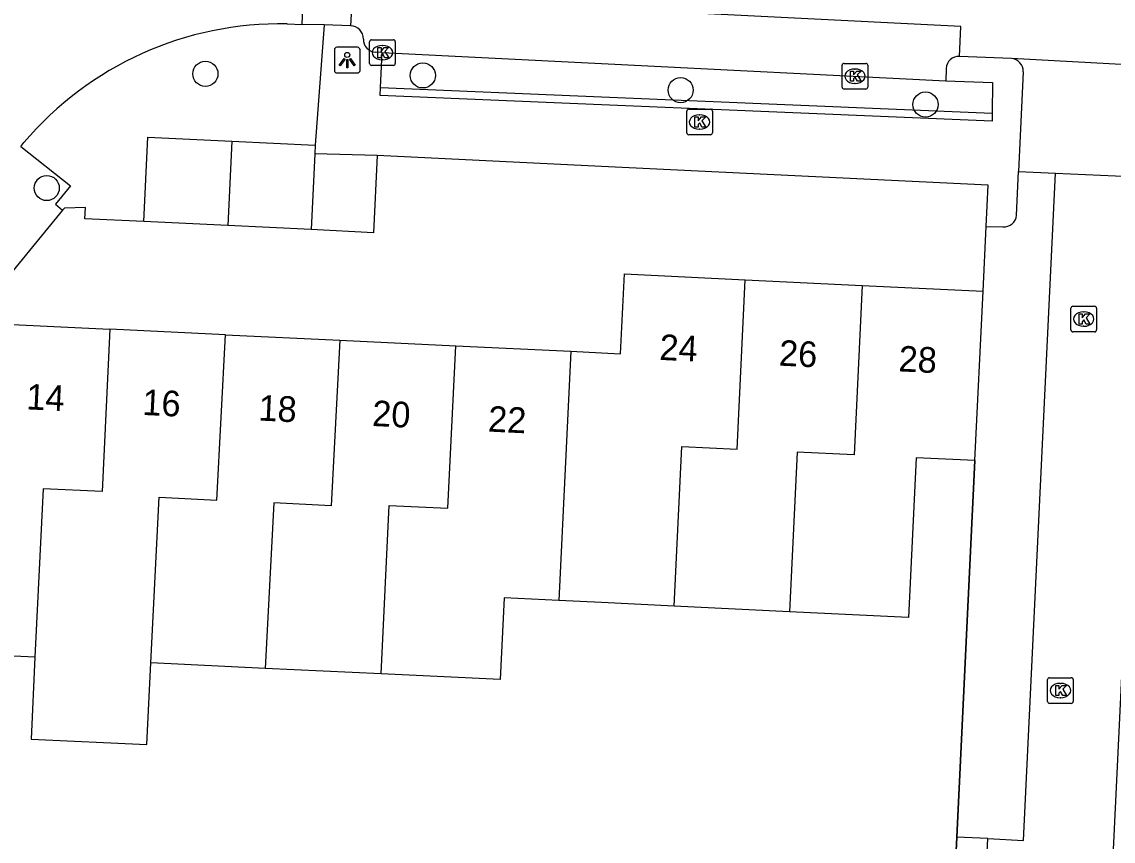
# Model space of a CAD drawing. Extents: x 162990 to 165007, y 383433 to 384336.
# Drawn here: x 164477.39 to 164519.96, y 383569.48 to 383601.43 of the extents above; entities that cross this region are included whole.
import ezdxf

# ---------------------------------------------------------------- set-up
doc = ezdxf.new("R2010")
doc.units = 0
for name, color, linetype in [('IMGEO_Boom', 7, 'Continuous'), ('IMGEO_Kolk', 7, 'Continuous'), ('IMGEO_Lichtpunt', 7, 'Continuous'), ('IMGEO_Muur', 7, 'Continuous'), ('IMGEO_Pand', 7, 'Continuous'), ('IMGEO_Pand_nummerreeks', 7, 'Continuous'), ('IMGEO_Parkeervlak_open', 7, 'Continuous'), ('IMGEO_Rijbaan_lokaal_open', 7, 'Continuous'), ('IMGEO_Voetpad_open', 7, 'Continuous')]:
    doc.layers.add(name, color=color, linetype=linetype)

msp = doc.modelspace()

# ---------------------------------------------------------------- linework, layer by layer
at = {"layer": 'IMGEO_Boom'}
for centre in [(164484.548, 383599.404), (164493.032, 383599.341), (164503.088, 383598.769), (164512.641, 383598.207), (164478.358, 383594.95)]:
    msp.add_circle(centre, 0.489, dxfattribs=at)
at = {"layer": 'IMGEO_Kolk'}
for p, q in [((164490.955, 383599.806), (164490.955, 383600.658)), ((164491.03, 383600.732), (164491.882, 383600.732)), ((164491.443, 383600.512), (164491.468, 383600.512)), ((164491.956, 383600.658), (164491.956, 383599.806)), ((164491.882, 383599.732), (164491.03, 383599.732)), ((164491.466, 383599.952), (164491.441, 383599.952)), ((164509.39, 383598.886), (164509.39, 383599.738)), ((164509.465, 383599.812), (164510.317, 383599.812)), ((164509.878, 383599.592), (164509.903, 383599.592)), ((164510.391, 383599.738), (164510.391, 383598.886)), ((164510.317, 383598.812), (164509.465, 383598.812)), ((164509.901, 383599.032), (164509.876, 383599.032)), ((164503.328, 383597.102), (164503.328, 383597.954)), ((164503.403, 383598.028), (164504.255, 383598.028)), ((164504.329, 383597.954), (164504.329, 383597.102)), ((164503.816, 383597.808), (164503.841, 383597.808)), ((164504.255, 383597.028), (164503.403, 383597.028)), ((164503.839, 383597.248), (164503.814, 383597.248)), ((164518.313, 383589.415), (164518.313, 383590.267)), ((164518.388, 383590.341), (164519.24, 383590.341)), ((164519.314, 383590.267), (164519.314, 383589.415)), ((164518.801, 383590.121), (164518.826, 383590.121)), ((164518.824, 383589.561), (164518.799, 383589.561)), ((164519.24, 383589.341), (164518.388, 383589.341)), ((164517.404, 383574.929), (164517.404, 383575.781)), ((164517.479, 383575.855), (164518.331, 383575.855)), ((164518.405, 383575.781), (164518.405, 383574.929)), ((164517.892, 383575.635), (164517.917, 383575.635)), ((164517.915, 383575.075), (164517.89, 383575.075)), ((164518.331, 383574.855), (164517.479, 383574.855))]:
    msp.add_line(p, q, dxfattribs=at)
for points in [[(164490.955, 383599.806), (164490.955, 383600.658)], [(164491.03, 383600.732), (164491.882, 383600.732)], [(164491.276, 383600.432), (164491.399, 383600.432), (164491.399, 383600.281), (164491.529, 383600.432), (164491.693, 383600.432), (164491.547, 383600.281), (164491.7, 383600.032), (164491.548, 383600.032), (164491.463, 383600.196), (164491.399, 383600.129), (164491.399, 383600.032), (164491.276, 383600.032), (164491.276, 383600.432)], [(164491.956, 383600.658), (164491.956, 383599.806)], [(164491.882, 383599.732), (164491.03, 383599.732)], [(164509.39, 383598.886), (164509.39, 383599.738)], [(164509.465, 383599.812), (164510.317, 383599.812)], [(164510.391, 383599.738), (164510.391, 383598.886)], [(164509.711, 383599.512), (164509.834, 383599.512), (164509.834, 383599.361), (164509.964, 383599.512), (164510.128, 383599.512), (164509.982, 383599.361), (164510.135, 383599.112), (164509.983, 383599.112), (164509.898, 383599.276), (164509.834, 383599.209), (164509.834, 383599.112), (164509.711, 383599.112), (164509.711, 383599.512)], [(164510.317, 383598.812), (164509.465, 383598.812)], [(164503.328, 383597.102), (164503.328, 383597.954)], [(164503.403, 383598.028), (164504.255, 383598.028)], [(164504.329, 383597.954), (164504.329, 383597.102)], [(164503.649, 383597.728), (164503.772, 383597.728), (164503.772, 383597.577), (164503.902, 383597.728), (164504.066, 383597.728), (164503.92, 383597.577), (164504.073, 383597.328), (164503.921, 383597.328), (164503.836, 383597.492), (164503.772, 383597.425), (164503.772, 383597.328), (164503.649, 383597.328), (164503.649, 383597.728)], [(164504.255, 383597.028), (164503.403, 383597.028)], [(164518.313, 383589.415), (164518.313, 383590.267)], [(164518.388, 383590.341), (164519.24, 383590.341)], [(164519.314, 383590.267), (164519.314, 383589.415)], [(164518.634, 383590.041), (164518.757, 383590.041), (164518.757, 383589.89), (164518.887, 383590.041), (164519.051, 383590.041), (164518.905, 383589.89), (164519.058, 383589.641), (164518.906, 383589.641), (164518.821, 383589.805), (164518.757, 383589.738), (164518.757, 383589.641), (164518.634, 383589.641), (164518.634, 383590.041)], [(164519.24, 383589.341), (164518.388, 383589.341)], [(164517.404, 383574.929), (164517.404, 383575.781)], [(164517.479, 383575.855), (164518.331, 383575.855)], [(164518.405, 383575.781), (164518.405, 383574.929)], [(164517.725, 383575.555), (164517.848, 383575.555), (164517.848, 383575.404), (164517.978, 383575.555), (164518.142, 383575.555), (164517.996, 383575.404), (164518.149, 383575.155), (164517.997, 383575.155), (164517.912, 383575.319), (164517.848, 383575.252), (164517.848, 383575.155), (164517.725, 383575.155), (164517.725, 383575.555)], [(164518.331, 383574.855), (164517.479, 383574.855)]]:
    msp.add_lwpolyline(points, dxfattribs=at)
for centre, start, end in [((164491.032, 383600.656), 91.552, 178.448), ((164491.032, 383600.656), 91.552, 178.448), ((164491.88, 383600.656), 1.552, 88.448), ((164491.88, 383600.656), 1.552, 88.448), ((164491.032, 383599.808), 181.552, 268.448), ((164491.032, 383599.808), 181.552, 268.448), ((164491.88, 383599.808), 271.552, 358.448), ((164491.88, 383599.808), 271.552, 358.448), ((164509.467, 383599.736), 91.552, 178.448), ((164509.467, 383599.736), 91.552, 178.448), ((164510.315, 383599.736), 1.552, 88.448), ((164510.315, 383599.736), 1.552, 88.448), ((164509.467, 383598.888), 181.552, 268.448), ((164509.467, 383598.888), 181.552, 268.448), ((164510.315, 383598.888), 271.552, 358.448), ((164510.315, 383598.888), 271.552, 358.448), ((164503.405, 383597.952), 91.552, 178.448), ((164503.405, 383597.952), 91.552, 178.448), ((164504.253, 383597.952), 1.552, 88.448), ((164504.253, 383597.952), 1.552, 88.448), ((164503.405, 383597.104), 181.552, 268.448), ((164503.405, 383597.104), 181.552, 268.448), ((164504.253, 383597.104), 271.552, 358.448), ((164504.253, 383597.104), 271.552, 358.448), ((164518.39, 383590.265), 91.552, 178.448), ((164518.39, 383590.265), 91.552, 178.448), ((164519.238, 383590.265), 1.552, 88.448), ((164519.238, 383590.265), 1.552, 88.448), ((164518.39, 383589.417), 181.552, 268.448), ((164518.39, 383589.417), 181.552, 268.448), ((164519.238, 383589.417), 271.552, 358.448), ((164519.238, 383589.417), 271.552, 358.448), ((164517.481, 383575.779), 91.552, 178.448), ((164517.481, 383575.779), 91.552, 178.448), ((164518.329, 383575.779), 1.552, 88.448), ((164518.329, 383575.779), 1.552, 88.448), ((164517.481, 383574.931), 181.552, 268.448), ((164517.481, 383574.931), 181.552, 268.448), ((164518.329, 383574.931), 271.552, 358.448), ((164518.329, 383574.931), 271.552, 358.448)]:
    msp.add_arc(centre, 0.0765, start, end, dxfattribs=at)
for centre, major_axis, ratio, start_param, end_param in [((164491.442, 383600.232), (-0.387, 0.002), 0.722429, 4.712389, 7.853982), ((164491.467, 383600.232), (-0.39, 0.002), 0.717154, 1.570796, 4.712389), ((164509.877, 383599.312), (-0.387, 0.002), 0.722429, 4.712389, 7.853982), ((164509.902, 383599.312), (-0.39, 0.002), 0.717154, 1.570796, 4.712389), ((164503.815, 383597.528), (-0.387, 0.002), 0.722429, 4.712389, 7.853982), ((164503.84, 383597.528), (-0.39, 0.002), 0.717154, 1.570796, 4.712389), ((164518.8, 383589.841), (-0.387, 0.002), 0.722429, 4.712389, 7.853982), ((164518.825, 383589.841), (-0.39, 0.002), 0.717154, 1.570796, 4.712389), ((164517.891, 383575.355), (-0.387, 0.002), 0.722429, 4.712389, 7.853982), ((164517.916, 383575.355), (-0.39, 0.002), 0.717154, 1.570796, 4.712389)]:
    msp.add_ellipse(centre, major_axis=major_axis, ratio=ratio, start_param=start_param, end_param=end_param, dxfattribs=at)
at = {"layer": 'IMGEO_Lichtpunt'}
for p, q in [((164490.486, 383600.439), (164489.678, 383600.439)), ((164490.486, 383600.439), (164489.678, 383600.439)), ((164489.584, 383600.344), (164489.584, 383599.537)), ((164489.584, 383600.344), (164489.584, 383599.537)), ((164490.58, 383599.537), (164490.58, 383600.344)), ((164490.58, 383599.537), (164490.58, 383600.344)), ((164489.678, 383599.443), (164490.486, 383599.443)), ((164489.678, 383599.443), (164490.486, 383599.443))]:
    msp.add_line(p, q, dxfattribs=at)
for points in [[(164489.958, 383600.008), (164489.997, 383599.98), (164489.809, 383599.718), (164489.771, 383599.745), (164489.958, 383600.008)], [(164490.17, 383599.98), (164490.208, 383600.007), (164490.395, 383599.745), (164490.356, 383599.717), (164490.17, 383599.98)], [(164490.06, 383599.96), (164490.107, 383599.96), (164490.107, 383599.638), (164490.06, 383599.638), (164490.06, 383599.96)]]:
    msp.add_lwpolyline(points, dxfattribs=at)
msp.add_circle((164490.083, 383600.142), 0.0994, dxfattribs=at)
for centre, start, end in [((164489.678, 383600.344), 90, 180), ((164489.678, 383600.344), 90, 180), ((164490.486, 383600.344), 0, 90), ((164490.486, 383600.344), 0, 90), ((164489.678, 383599.537), 180, 270), ((164489.678, 383599.537), 180, 270), ((164490.486, 383599.537), 270, 0), ((164490.486, 383599.537), 270, 360)]:
    msp.add_arc(centre, 0.0946, start, end, dxfattribs=at)
at = {"layer": 'IMGEO_Muur'}
for points in [[(164515.241, 383597.869), (164515.238, 383597.558), (164500, 383598.196), (164491.369, 383598.557), (164491.383, 383598.869)], [(164491.383, 383598.869), (164500, 383598.508), (164515.241, 383597.869)], [(164514.57, 383584.319), (164513.864, 383569.637)], [(164513.864, 383569.637), (164513.774, 383567.776)]]:
    msp.add_lwpolyline(points, dxfattribs=at)
at = {"layer": 'IMGEO_Pand'}
for points in [[(164482.151, 383593.652), (164482.308, 383596.935), (164485.579, 383596.778)], [(164485.579, 383596.778), (164485.419, 383593.495)], [(164485.579, 383596.778), (164488.835, 383596.621)], [(164488.835, 383596.621), (164488.819, 383596.29)], [(164488.819, 383596.29), (164488.677, 383593.338)], [(164485.419, 383593.495), (164482.151, 383593.652)], [(164488.677, 383593.338), (164485.419, 383593.495)], [(164498.809, 383588.583), (164500, 383588.526), (164500.748, 383588.49), (164500.898, 383591.6), (164505.611, 383591.374)], [(164502.838, 383578.645), (164503.138, 383584.869), (164505.296, 383584.765), (164505.611, 383591.374)], [(164505.611, 383591.374), (164510.173, 383591.154)], [(164510.173, 383591.154), (164509.858, 383584.546), (164507.635, 383584.653), (164507.335, 383578.428)], [(164510.173, 383591.154), (164514.887, 383590.928)], [(164514.57, 383584.319), (164514.887, 383590.928)], [(164477.9, 383576.651), (164473.25, 383576.875), (164473.566, 383583.445), (164473.597, 383583.444), (164473.776, 383587.178), (164476.048, 383587.068), (164476.173, 383589.671), (164480.822, 383589.448)], [(164480.822, 383589.448), (164480.517, 383583.112), (164478.215, 383583.222), (164477.9, 383576.651)], [(164485.328, 383589.231), (164480.822, 383589.448)], [(164482.416, 383576.434), (164482.75, 383582.891), (164484.994, 383582.775), (164485.328, 383589.231)], [(164485.328, 383589.231), (164489.793, 383589.016)], [(164489.793, 383589.016), (164489.459, 383582.56), (164487.215, 383582.676), (164486.881, 383576.22)], [(164489.793, 383589.016), (164494.312, 383588.799)], [(164491.399, 383576.003), (164491.714, 383582.574), (164494.007, 383582.464), (164494.312, 383588.799)], [(164494.312, 383588.799), (164498.809, 383588.583)], [(164498.809, 383588.583), (164498.341, 383578.864)], [(164514.57, 383584.319), (164512.278, 383584.429), (164511.979, 383578.205), (164507.335, 383578.428)], [(164498.341, 383578.864), (164496.205, 383578.968), (164496.052, 383575.779), (164491.399, 383576.003)], [(164502.838, 383578.645), (164500, 383578.784), (164498.341, 383578.864)], [(164507.335, 383578.428), (164502.838, 383578.645)], [(164477.9, 383576.651), (164477.747, 383573.463), (164482.263, 383573.246), (164482.416, 383576.434)], [(164486.881, 383576.22), (164482.416, 383576.434)], [(164491.399, 383576.003), (164486.881, 383576.22)]]:
    msp.add_lwpolyline(points, dxfattribs=at)
at = {"layer": 'IMGEO_Parkeervlak_open'}
msp.add_lwpolyline([(164491.441, 383600.234), (164500, 383599.805), (164513.435, 383599.131)], dxfattribs=at)
at = {"layer": 'IMGEO_Rijbaan_lokaal_open'}
for points in [[(164488.321, 383601.334), (164488.513, 383606.382)], [(164513.965, 383600.086), (164514.02, 383601.256), (164500, 383601.957), (164490.269, 383602.444), (164490.214, 383601.282)], [(164487.732, 383601.35), (164488.321, 383601.334)], [(164489.179, 383601.31), (164488.321, 383601.334)], [(164490.214, 383601.282), (164489.179, 383601.31)], [(164515.991, 383600.008), (164513.965, 383600.086)], [(164522.898, 383599.619), (164515.991, 383600.008)], [(164477.342, 383596.57), (164477.471, 383596.722)], [(164521.228, 383595.378), (164519.5, 383559.415), (164514.596, 383559.651), (164515.073, 383569.579)], [(164515.073, 383569.579), (164516.461, 383569.512), (164517.713, 383595.532)], [(164517.713, 383595.532), (164521.228, 383595.378)]]:
    msp.add_lwpolyline(points, dxfattribs=at)
msp.add_arc((164487.462, 383588.259), 13.094, 88.8193, 139.7341, dxfattribs=at)
at = {"layer": 'IMGEO_Voetpad_open'}
for points in [[(164489.179, 383601.31), (164488.835, 383596.621)], [(164491.441, 383600.234), (164491.181, 383600.246)], [(164491.383, 383598.869), (164491.441, 383600.234)], [(164513.443, 383599.614), (164513.435, 383599.131)], [(164516.452, 383599.482), (164516.273, 383595.595)], [(164513.435, 383599.131), (164515.25, 383599.068), (164515.241, 383597.869)], [(164477.342, 383596.57), (164479.281, 383595.037), (164478.697, 383594.319), (164478.977, 383594.082)], [(164491.245, 383596.217), (164491.106, 383593.199), (164488.677, 383593.338)], [(164491.245, 383596.217), (164488.819, 383596.29)], [(164515.008, 383593.45), (164515.085, 383595.058), (164500, 383595.791), (164491.245, 383596.217)], [(164516.194, 383593.888), (164516.273, 383595.595)], [(164516.273, 383595.595), (164517.713, 383595.532)], [(164478.977, 383594.082), (164464.304, 383576.181), (164464.076, 383570.892)], [(164482.151, 383593.652), (164479.846, 383593.756), (164479.866, 383594.186), (164479.046, 383594.167), (164478.977, 383594.082)], [(164514.887, 383590.928), (164515.008, 383593.45)], [(164515.008, 383593.45), (164515.66, 383593.436)], [(164513.864, 383569.637), (164514.57, 383584.319)], [(164513.774, 383567.776), (164513.864, 383569.637)], [(164515.073, 383569.579), (164513.864, 383569.637)]]:
    msp.add_lwpolyline(points, dxfattribs=at)
for centre, radius, start, end in [((164490.192, 383600.765), 0.518, 359.6937, 87.6), ((164491.222, 383600.756), 0.512, 179.3717, 265.4073), ((164513.95, 383599.578), 0.508, 88.2798, 175.9609), ((164515.944, 383599.501), 0.509, 357.8154, 84.6489), ((164515.691, 383593.941), 0.506, 266.4906, 354.0013)]:
    msp.add_arc(centre, radius, start, end, dxfattribs=at)

# ---------------------------------------------------------------- texts
at = {"layer": 'IMGEO_Pand_nummerreeks'}
for s, rotation, p in [('24', 357.2498, (164502.246, 383588.251)), ('26', 357.2498, (164506.909, 383588.027)), ('28', 357.2498, (164511.575, 383587.803)), ('14', 357.2498, (164477.544, 383586.322)), ('16', 357.2498, (164482.072, 383586.104)), ('18', 357.2488, (164486.602, 383585.886)), ('20', 357.2488, (164491.038, 383585.673)), ('22', 357.2488, (164495.559, 383585.455))]:
    msp.add_text(s, height=1, rotation=rotation, dxfattribs=at).set_placement(p)

doc.saveas('drawing.dxf')
